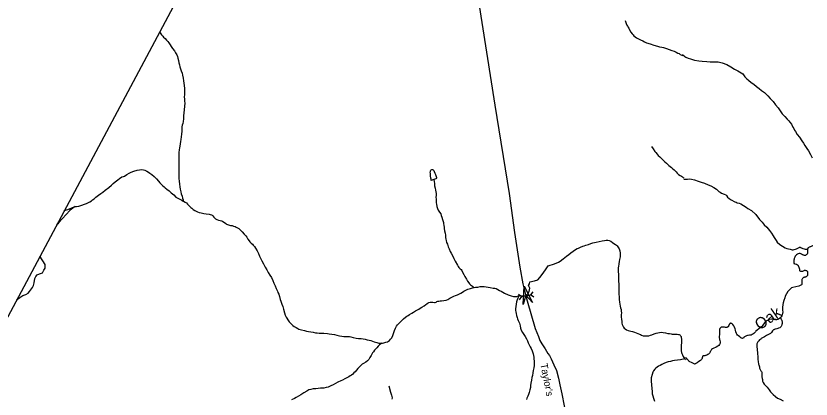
# Model space of a CAD drawing. Extents: x 2220236 to 2384410, y 720751 to 894131.
# Drawn here: x 2286399 to 2296936, y 880140 to 885224 of the extents above; entities that cross this region are included whole.
import ezdxf

# ---------------------------------------------------------------- set-up
doc = ezdxf.new("R2010")
doc.units = 0
for name, color, linetype in [('Exist Boundary Political CountyLine', 7, 'Continuous'), ('Exist Hydrographic Creek Single Shore', 7, 'Continuous'), ('Exist Hydrographic Creek Single Shore Label', 7, 'Continuous'), ('Exist Hydrographic Misc Water Feature', 7, 'Continuous'), ('Exist Hydrographic Pond Under 1500 Sq Ft', 7, 'Continuous'), ('Exist Road Non-System Type 51', 7, 'Continuous'), ('Exist Road Secondary Structure Pipe Attributed CELL', 7, 'Continuous'), ('Exist Road Secondary Structure Pipe CELL', 7, 'Continuous'), ('Exist Road Secondary Type 51 Attributed', 7, 'Continuous'), ('Exist Road Secondary Type 51 Label', 7, 'Continuous')]:
    doc.layers.add(name, color=color, linetype=linetype)

msp = doc.modelspace()

# ---------------------------------------------------------------- linework, layer by layer
at = {"layer": 'Exist Boundary Political CountyLine'}
msp.add_lwpolyline([(2293118, 894131), (2291904, 891776), (2258822, 829665), (2255410, 823324), (2242089, 797599), (2231460, 775981), (2225011, 762953), (2220576, 753519)], dxfattribs=at)
at = {"layer": 'Exist Hydrographic Creek Single Shore'}
for points in [[(2293067, 881514), (2293158, 881512), (2293181, 881535), (2293200, 881569), (2293210, 881613), (2293193, 881647), (2293205, 881668), (2293210, 881696), (2293271, 881707), (2293314, 881723), (2293341, 881751), (2293374, 881794), (2293415, 881853), (2293452, 881907), (2293536, 881933), (2293591, 881957), (2293611, 881972), (2293652, 882002), (2293696, 882036), (2293726, 882058), (2293754, 882081), (2293783, 882102), (2293815, 882125), (2293835, 882137), (2293853, 882144), (2293871, 882151), (2293891, 882160), (2293903, 882166), (2293913, 882170), (2293931, 882174), (2293953, 882180), (2293970, 882186), (2293988, 882192), (2294018, 882205), (2294044, 882213), (2294090, 882224), (2294128, 882232), (2294166, 882238), (2294200, 882245), (2294222, 882248), (2294243, 882249), (2294260, 882245), (2294284, 882233), (2294306, 882219), (2294324, 882206), (2294344, 882190), (2294358, 882180), (2294364, 882174), (2294377, 882158), (2294385, 882146), (2294393, 882132), (2294401, 882108), (2294405, 882078), (2294405, 882048), (2294404, 882026), (2294399, 881994), (2294394, 881966), (2294389, 881936), (2294387, 881924), (2294383, 881906), (2294379, 881876), (2294379, 881834), (2294382, 881794), (2294384, 881752), (2294385, 881700), (2294387, 881668), (2294389, 881632), (2294390, 881580), (2294388, 881536), (2294391, 881492), (2294393, 881460), (2294397, 881428), (2294401, 881398), (2294406, 881372), (2294412, 881352), (2294418, 881330), (2294420, 881308), (2294423, 881284), (2294421, 881256), (2294421, 881226), (2294423, 881199), (2294426, 881168), (2294429, 881148), (2294432, 881129), (2294440, 881110), (2294450, 881092)], [(2296891, 882136), (2296888, 882122), (2296887, 882115), (2296886, 882104), (2296886, 882094), (2296888, 882086), (2296888, 882078), (2296886, 882071), (2296884, 882066), (2296879, 882058), (2296872, 882052), (2296865, 882048), (2296860, 882046), (2296854, 882046), (2296847, 882047), (2296840, 882048), (2296834, 882050), (2296828, 882052), (2296820, 882056), (2296808, 882064), (2296801, 882067), (2296790, 882070), (2296785, 882071), (2296778, 882070), (2296766, 882066), (2296756, 882062), (2296741, 882053), (2296733, 882045), (2296728, 882039), (2296725, 882034), (2296719, 882021), (2296716, 882014), (2296712, 882005), (2296710, 881996), (2296708, 881985), (2296706, 881972), (2296705, 881958), (2296706, 881946), (2296709, 881940), (2296716, 881937), (2296722, 881934), (2296738, 881930), (2296744, 881928), (2296753, 881923), (2296758, 881920), (2296764, 881912), (2296770, 881900), (2296773, 881890), (2296777, 881877), (2296781, 881862), (2296782, 881852), (2296784, 881848), (2296788, 881843), (2296794, 881838), (2296797, 881837), (2296800, 881837), (2296806, 881836), (2296818, 881836), (2296823, 881837), (2296828, 881838), (2296836, 881842), (2296844, 881848), (2296847, 881850), (2296852, 881850), (2296858, 881850), (2296864, 881848), (2296873, 881844), (2296880, 881840), (2296883, 881837), (2296886, 881832), (2296888, 881826), (2296890, 881810), (2296890, 881796), (2296888, 881784), (2296886, 881778), (2296883, 881773), (2296879, 881769), (2296876, 881766), (2296871, 881762), (2296867, 881760), (2296864, 881759), (2296860, 881758), (2296850, 881757), (2296843, 881755), (2296838, 881754), (2296835, 881753), (2296829, 881748), (2296826, 881746), (2296822, 881740), (2296816, 881731), (2296814, 881725), (2296812, 881719), (2296812, 881714), (2296812, 881695), (2296814, 881682), (2296814, 881668), (2296814, 881666)], [(2291696, 881309), (2291739, 881335), (2291757, 881345), (2291777, 881359), (2291807, 881379), (2291833, 881397), (2291843, 881404), (2291849, 881408), (2291860, 881415), (2291872, 881420), (2291887, 881424), (2291907, 881426), (2291925, 881424), (2291945, 881421), (2291954, 881423), (2291968, 881427), (2291978, 881433), (2291992, 881438), (2292002, 881441), (2292020, 881443), (2292040, 881443), (2292068, 881446), (2292100, 881454), (2292124, 881462), (2292150, 881478), (2292176, 881490), (2292204, 881505), (2292223, 881513), (2292249, 881525), (2292275, 881535), (2292295, 881545), (2292315, 881558), (2292335, 881570), (2292361, 881584), (2292387, 881597), (2292421, 881608), (2292450, 881615), (2292470, 881619)], [(2292470, 881619), (2292488, 881623), (2292522, 881627), (2292552, 881632), (2292580, 881634), (2292604, 881632), (2292630, 881629), (2292658, 881625), (2292682, 881621), (2292722, 881613), (2292745, 881610), (2292761, 881605), (2292783, 881596), (2292809, 881582), (2292829, 881570), (2292853, 881557), (2292875, 881545), (2292923, 881521), (2292961, 881508), (2292991, 881501), (2293016, 881499), (2293036, 881503), (2293067, 881514)], [(2296814, 881666), (2296812, 881660), (2296807, 881654), (2296802, 881650), (2296789, 881645), (2296774, 881640), (2296734, 881630), (2296696, 881621), (2296677, 881615), (2296661, 881604), (2296648, 881590), (2296628, 881566), (2296609, 881537), (2296593, 881504), (2296586, 881482), (2296576, 881446), (2296566, 881416), (2296560, 881394), (2296556, 881356), (2296556, 881340), (2296558, 881316), (2296560, 881296), (2296558, 881274), (2296554, 881256), (2296548, 881244), (2296540, 881232), (2296530, 881222), (2296525, 881218)], [(2293067, 881514), (2293051, 881480), (2293042, 881459), (2293034, 881432), (2293026, 881400), (2293023, 881370), (2293021, 881338), (2293021, 881316), (2293023, 881298), (2293027, 881274), (2293033, 881250), (2293040, 881224), (2293046, 881204), (2293056, 881182), (2293070, 881146), (2293081, 881114), (2293087, 881083), (2293095, 881055), (2293112, 881025), (2293130, 880999), (2293147, 880969), (2293164, 880939), (2293178, 880911), (2293189, 880885), (2293199, 880862), (2293213, 880833), (2293225, 880809), (2293238, 880782), (2293244, 880766), (2293254, 880740), (2293258, 880720), (2293260, 880696), (2293262, 880674), (2293265, 880642), (2293267, 880612), (2293265, 880584), (2293260, 880556), (2293254, 880520), (2293248, 880488), (2293243, 880451), (2293237, 880425), (2293229, 880389), (2293223, 880353), (2293220, 880322), (2293216, 880294), (2293208, 880261), (2293199, 880229), (2293191, 880203), (2293181, 880179), (2293171, 880153), (2293165, 880135)], [(2291246, 880881), (2291256, 880882), (2291276, 880887), (2291302, 880893), (2291324, 880899), (2291338, 880907), (2291350, 880917), (2291365, 880933), (2291379, 880954), (2291393, 880982), (2291403, 881010), (2291410, 881036), (2291414, 881048), (2291430, 881082), (2291443, 881108), (2291456, 881124), (2291473, 881144), (2291489, 881160), (2291511, 881183), (2291535, 881203), (2291562, 881225), (2291580, 881240), (2291598, 881251), (2291616, 881264), (2291646, 881282), (2291666, 881292), (2291696, 881309)], [(2296525, 881218), (2296520, 881212), (2296504, 881200), (2296495, 881196), (2296488, 881194), (2296478, 881193), (2296469, 881193), (2296464, 881194), (2296442, 881198), (2296433, 881200), (2296420, 881200), (2296410, 881200), (2296382, 881196), (2296368, 881188), (2296338, 881172), (2296307, 881134), (2296296, 881120), (2296284, 881105), (2296276, 881100), (2296256, 881086), (2296242, 881074), (2296221, 881056), (2296204, 881040), (2296198, 881032), (2296183, 881013), (2296179, 881009), (2296166, 881000), (2296156, 880995), (2296142, 880990), (2296120, 880986), (2296104, 880984), (2296092, 880982), (2296080, 880978), (2296070, 880974), (2296053, 880965), (2296046, 880960), (2296044, 880956), (2296040, 880950), (2296035, 880948), (2296032, 880947), (2296025, 880946), (2296018, 880948), (2296012, 880949), (2296004, 880954), (2295990, 880964), (2295972, 880978), (2295962, 880988), (2295952, 881000), (2295946, 881012), (2295940, 881032), (2295934, 881054), (2295928, 881074), (2295920, 881096), (2295910, 881112), (2295900, 881128), (2295894, 881135), (2295888, 881140), (2295884, 881142), (2295877, 881145), (2295872, 881146), (2295868, 881146), (2295864, 881144), (2295860, 881141), (2295858, 881140), (2295852, 881133), (2295850, 881130), (2295844, 881118), (2295838, 881104), (2295834, 881099), (2295832, 881096), (2295828, 881093), (2295824, 881092), (2295818, 881090), (2295813, 881090), (2295803, 881090), (2295790, 881093), (2295778, 881095), (2295762, 881094), (2295752, 881093), (2295746, 881092), (2295739, 881088), (2295734, 881085), (2295730, 881081), (2295728, 881078), (2295726, 881074), (2295724, 881066), (2295723, 881060), (2295724, 881026), (2295720, 880994), (2295717, 880976), (2295718, 880954), (2295720, 880944), (2295723, 880932), (2295727, 880918), (2295731, 880898), (2295731, 880890), (2295729, 880883)], [(2294450, 881092), (2294460, 881080), (2294472, 881070), (2294490, 881058), (2294511, 881051), (2294529, 881047), (2294547, 881043), (2294569, 881035), (2294595, 881026), (2294617, 881018), (2294639, 881008), (2294661, 881000), (2294675, 880995), (2294687, 880989), (2294711, 880981), (2294738, 880977), (2294765, 880977), (2294785, 880979), (2294809, 880986), (2294827, 880992), (2294855, 881004), (2294881, 881013), (2294905, 881020), (2294927, 881025), (2294953, 881026), (2294976, 881023), (2295007, 881019), (2295037, 881012), (2295061, 881008), (2295083, 881004), (2295097, 881002), (2295141, 881001), (2295161, 881000), (2295179, 880997), (2295189, 880995), (2295195, 880993), (2295203, 880987), (2295207, 880981), (2295213, 880969), (2295216, 880955), (2295219, 880933), (2295219, 880909), (2295218, 880885), (2295214, 880857), (2295212, 880825), (2295212, 880803), (2295215, 880780), (2295219, 880759), (2295223, 880747), (2295231, 880725), (2295241, 880705), (2295249, 880691), (2295258, 880678), (2295263, 880672)], [(2291246, 880881), (2291216, 880858), (2291198, 880842), (2291180, 880822), (2291165, 880804), (2291153, 880788), (2291137, 880765), (2291126, 880752), (2291115, 880735), (2291105, 880719), (2291089, 880691), (2291074, 880665), (2291058, 880649), (2291034, 880630), (2291006, 880614), (2290987, 880602), (2290964, 880582), (2290951, 880568), (2290931, 880545), (2290913, 880525), (2290893, 880503), (2290878, 880487), (2290862, 880469), (2290844, 880457), (2290830, 880448), (2290810, 880436), (2290784, 880424), (2290756, 880410), (2290729, 880392), (2290704, 880380), (2290665, 880363), (2290635, 880347), (2290605, 880331), (2290573, 880314), (2290537, 880300), (2290509, 880292), (2290479, 880287), (2290435, 880283), (2290404, 880281), (2290372, 880278), (2290338, 880274), (2290306, 880268), (2290282, 880261), (2290266, 880256), (2290254, 880247), (2290216, 880223), (2290173, 880197), (2290142, 880178), (2290115, 880160), (2290089, 880146), (2290051, 880132)], [(2295729, 880883), (2295721, 880864), (2295713, 880852), (2295701, 880840), (2295678, 880828), (2295638, 880812), (2295628, 880806), (2295618, 880797), (2295611, 880789), (2295606, 880781), (2295599, 880770), (2295594, 880754), (2295586, 880745), (2295577, 880738), (2295566, 880730), (2295554, 880724), (2295539, 880718), (2295535, 880717), (2295527, 880716), (2295513, 880715), (2295506, 880714), (2295499, 880710), (2295497, 880706), (2295496, 880700), (2295493, 880687), (2295491, 880679), (2295487, 880672), (2295484, 880666), (2295478, 880660), (2295469, 880652), (2295437, 880629), (2295427, 880622), (2295418, 880615), (2295405, 880608), (2295402, 880606), (2295398, 880606), (2295392, 880605), (2295388, 880607), (2295385, 880608), (2295367, 880617), (2295351, 880626), (2295329, 880636), (2295322, 880639), (2295315, 880646), (2295295, 880668), (2295283, 880682), (2295280, 880685), (2295273, 880687)]]:
    msp.add_lwpolyline(points, dxfattribs=at)
at = {"layer": 'Exist Hydrographic Misc Water Feature'}
for points in [[(2294471, 885161), (2294484, 885125), (2294496, 885099), (2294502, 885086), (2294508, 885078), (2294519, 885059), (2294530, 885038), (2294549, 885010), (2294567, 884988), (2294579, 884971), (2294589, 884958), (2294605, 884944), (2294623, 884933), (2294647, 884921), (2294677, 884908), (2294706, 884893), (2294728, 884881), (2294756, 884867), (2294802, 884852), (2294852, 884836), (2294900, 884823), (2294928, 884815), (2294956, 884809), (2294982, 884804), (2295019, 884791), (2295056, 884779), (2295089, 884766), (2295121, 884755), (2295147, 884743), (2295171, 884731), (2295186, 884723), (2295203, 884713), (2295221, 884704), (2295231, 884695), (2295232, 884695)], [(2288300, 885011), (2288328, 884973), (2288344, 884955), (2288357, 884941), (2288376, 884922), (2288395, 884902), (2288411, 884886), (2288427, 884866), (2288443, 884842), (2288457, 884818), (2288476, 884790), (2288500, 884761), (2288516, 884734), (2288530, 884709), (2288539, 884687), (2288545, 884661), (2288553, 884631), (2288559, 884601), (2288566, 884573), (2288572, 884547), (2288580, 884522), (2288588, 884497), (2288601, 884465), (2288608, 884437), (2288615, 884399), (2288622, 884364), (2288626, 884332), (2288630, 884300), (2288632, 884261), (2288635, 884219), (2288635, 884204), (2288635, 884180), (2288631, 884146), (2288632, 884122), (2288634, 884091), (2288636, 884066), (2288634, 884027), (2288629, 883978), (2288624, 883937), (2288620, 883900), (2288618, 883857), (2288615, 883824), (2288609, 883795), (2288603, 883772), (2288599, 883752), (2288597, 883723), (2288596, 883693), (2288592, 883655), (2288588, 883619), (2288584, 883585), (2288581, 883559), (2288575, 883525), (2288571, 883496), (2288568, 883473), (2288564, 883445), (2288560, 883413), (2288558, 883377), (2288559, 883291), (2288560, 883239), (2288558, 883201), (2288559, 883161), (2288559, 883093), (2288559, 883065), (2288562, 883031), (2288566, 882991), (2288570, 882955), (2288575, 882925), (2288583, 882891), (2288591, 882863), (2288602, 882831), (2288608, 882807), (2288614, 882783), (2288617, 882768)], [(2295232, 884711), (2295262, 884687), (2295278, 884675), (2295308, 884661), (2295340, 884653), (2295392, 884637), (2295448, 884627), (2295494, 884623), (2295554, 884617), (2295600, 884616), (2295656, 884615), (2295706, 884613), (2295758, 884599), (2295818, 884577), (2295872, 884546), (2295920, 884516), (2295966, 884493), (2296030, 884453), (2296060, 884417), (2296086, 884391), (2296108, 884369), (2296140, 884342), (2296176, 884317), (2296212, 884289), (2296246, 884259), (2296280, 884233), (2296320, 884207), (2296360, 884168), (2296364, 884165), (2296394, 884129), (2296434, 884089), (2296464, 884045), (2296500, 884003), (2296528, 883963), (2296554, 883924), (2296586, 883889), (2296618, 883855), (2296640, 883833), (2296656, 883813), (2296674, 883787), (2296696, 883748), (2296706, 883729), (2296716, 883709), (2296728, 883689), (2296752, 883650), (2296780, 883613), (2296814, 883567), (2296834, 883536), (2296854, 883503), (2296878, 883463), (2296900, 883432), (2296928, 883383), (2296950, 883340)], [(2294820, 883490), (2294842, 883460), (2294867, 883426), (2294879, 883410), (2294895, 883390), (2294911, 883370), (2294930, 883353), (2294954, 883333), (2294972, 883315), (2294984, 883299), (2294996, 883286), (2295018, 883270), (2295034, 883256), (2295051, 883238), (2295069, 883226), (2295087, 883212), (2295105, 883197), (2295123, 883180), (2295135, 883168), (2295147, 883155), (2295163, 883137), (2295181, 883121), (2295202, 883105), (2295218, 883097), (2295232, 883090), (2295242, 883081), (2295248, 883076)], [(2287184, 882693), (2287201, 882695), (2287233, 882701), (2287275, 882712), (2287307, 882724), (2287335, 882736), (2287361, 882749), (2287380, 882759), (2287399, 882771), (2287414, 882783), (2287436, 882799), (2287460, 882820), (2287494, 882846), (2287524, 882866), (2287549, 882886), (2287583, 882911), (2287631, 882949), (2287665, 882979), (2287690, 883002), (2287716, 883022), (2287748, 883048), (2287774, 883068), (2287804, 883090), (2287823, 883092), (2287839, 883099), (2287869, 883118), (2287899, 883137), (2287928, 883152), (2287963, 883164), (2288005, 883176), (2288037, 883182), (2288064, 883185), (2288091, 883181), (2288109, 883175), (2288132, 883162), (2288155, 883150), (2288175, 883136), (2288199, 883118), (2288231, 883092), (2288262, 883062), (2288290, 883030), (2288308, 883007), (2288324, 882991), (2288348, 882969), (2288364, 882955), (2288379, 882943), (2288401, 882924), (2288429, 882902), (2288457, 882878), (2288491, 882848), (2288520, 882821), (2288534, 882810), (2288552, 882801), (2288572, 882791), (2288598, 882777), (2288617, 882768)], [(2291936, 883052), (2291944, 883002), (2291946, 882969), (2291953, 882939), (2291959, 882913), (2291963, 882889), (2291966, 882869), (2291967, 882843), (2291965, 882817), (2291966, 882791), (2291966, 882762), (2291967, 882744), (2291971, 882725), (2291977, 882695), (2291985, 882669), (2291995, 882647), (2292012, 882621), (2292028, 882597), (2292036, 882576), (2292044, 882552), (2292051, 882524), (2292055, 882510), (2292063, 882483), (2292066, 882468), (2292069, 882444), (2292072, 882422), (2292076, 882404), (2292080, 882374), (2292086, 882343), (2292090, 882314), (2292093, 882284), (2292097, 882262), (2292101, 882244), (2292107, 882218), (2292116, 882196), (2292128, 882160), (2292140, 882132), (2292154, 882100), (2292166, 882074), (2292183, 882043), (2292203, 882005), (2292221, 881969), (2292250, 881917), (2292260, 881901), (2292270, 881885), (2292288, 881870), (2292298, 881858), (2292308, 881846), (2292319, 881824), (2292333, 881794), (2292347, 881766), (2292368, 881732), (2292384, 881704), (2292399, 881683), (2292410, 881669), (2292422, 881657), (2292436, 881645), (2292448, 881637), (2292462, 881625), (2292470, 881619)], [(2295249, 883056), (2295267, 883056), (2295298, 883058), (2295325, 883060), (2295350, 883059), (2295390, 883048), (2295441, 883033), (2295478, 883020), (2295524, 883004), (2295572, 882982), (2295608, 882968), (2295646, 882949), (2295684, 882925), (2295715, 882896), (2295733, 882884), (2295750, 882874), (2295786, 882858), (2295804, 882848), (2295813, 882841), (2295830, 882821), (2295850, 882801), (2295878, 882783), (2295926, 882758), (2295941, 882751), (2295956, 882745), (2295982, 882738), (2296006, 882730), (2296042, 882710), (2296074, 882688), (2296098, 882670), (2296146, 882640), (2296202, 882588), (2296254, 882524), (2296288, 882486), (2296316, 882453), (2296348, 882422), (2296384, 882376), (2296412, 882342), (2296434, 882308), (2296448, 882284), (2296472, 882242), (2296488, 882222), (2296520, 882193), (2296555, 882168), (2296594, 882148), (2296616, 882138), (2296636, 882133), (2296658, 882127), (2296686, 882122), (2296698, 882122), (2296710, 882123), (2296730, 882128), (2296744, 882135), (2296752, 882138), (2296760, 882143), (2296770, 882148), (2296776, 882152), (2296779, 882153), (2296782, 882154), (2296785, 882154), (2296788, 882154), (2296790, 882154), (2296792, 882154), (2296797, 882152), (2296804, 882148), (2296808, 882146), (2296828, 882138), (2296846, 882132), (2296856, 882130), (2296866, 882129), (2296878, 882130), (2296891, 882136)], [(2288617, 882768), (2288618, 882768), (2288642, 882754), (2288658, 882742), (2288674, 882726), (2288694, 882706), (2288717, 882684), (2288729, 882672), (2288747, 882657), (2288769, 882640), (2288787, 882631), (2288807, 882623), (2288829, 882616), (2288855, 882609), (2288891, 882602), (2288922, 882596), (2288959, 882594), (2288973, 882590), (2288989, 882584), (2288998, 882579), (2289010, 882571), (2289024, 882555), (2289036, 882539), (2289046, 882531), (2289060, 882523), (2289082, 882515), (2289108, 882508), (2289128, 882503), (2289143, 882498), (2289162, 882484), (2289180, 882468), (2289190, 882462), (2289203, 882456), (2289218, 882451), (2289243, 882445), (2289264, 882441), (2289282, 882436), (2289303, 882428), (2289318, 882419), (2289335, 882412), (2289352, 882402), (2289367, 882390), (2289399, 882358), (2289424, 882330), (2289444, 882308), (2289460, 882287), (2289474, 882261), (2289490, 882241), (2289501, 882228), (2289518, 882209), (2289533, 882195), (2289545, 882183), (2289561, 882166), (2289575, 882142), (2289594, 882106), (2289612, 882072), (2289628, 882036), (2289644, 882002), (2289659, 881973), (2289681, 881934), (2289703, 881889), (2289722, 881853), (2289742, 881818), (2289764, 881783), (2289784, 881752), (2289803, 881714), (2289819, 881678), (2289835, 881644), (2289850, 881608), (2289864, 881574), (2289872, 881556), (2289882, 881530), (2289891, 881500), (2289901, 881462), (2289911, 881437), (2289924, 881399), (2289934, 881369), (2289944, 881333), (2289957, 881283), (2289966, 881253), (2289979, 881229), (2289989, 881213), (2290003, 881191), (2290020, 881167), (2290038, 881146), (2290052, 881132), (2290068, 881118), (2290085, 881104), (2290111, 881088), (2290136, 881075), (2290150, 881069), (2290185, 881061), (2290223, 881052), (2290251, 881043), (2290277, 881038), (2290307, 881032), (2290340, 881026)], [(2287184, 882693), (2287138, 882661), (2287114, 882642), (2286969, 882485), (2286957, 882465), (2286937, 882451)], [(2287039, 882643), (2287089, 882657), (2287171, 882690), (2287184, 882693)], [(2296960, 882174), (2296956, 882172), (2296946, 882168), (2296935, 882163), (2296929, 882160), (2296922, 882158), (2296912, 882156), (2296904, 882153), (2296898, 882148), (2296895, 882145), (2296893, 882141), (2296891, 882136)], [(2286408, 881457), (2286453, 881489), (2286492, 881514), (2286531, 881528), (2286563, 881546), (2286581, 881567), (2286618, 881619), (2286632, 881649), (2286641, 881684), (2286641, 881684), (2286650, 881739), (2286662, 881766), (2286682, 881787), (2286710, 881803), (2286710, 881803), (2286753, 881817), (2286753, 881817), (2286770, 881851), (2286770, 881851), (2286788, 881879), (2286788, 881879), (2286786, 881925), (2286717, 882038)], [(2296525, 881218), (2296538, 881202), (2296544, 881193), (2296548, 881185), (2296550, 881178), (2296552, 881170), (2296554, 881156), (2296553, 881144), (2296548, 881130), (2296544, 881114), (2296540, 881104), (2296536, 881098), (2296532, 881094), (2296526, 881089), (2296520, 881086), (2296506, 881079), (2296494, 881076), (2296480, 881072), (2296464, 881068), (2296454, 881066), (2296449, 881064), (2296443, 881061), (2296437, 881058), (2296433, 881055), (2296426, 881046), (2296410, 881024), (2296396, 881012), (2296372, 880996), (2296346, 880982), (2296320, 880966), (2296294, 880952), (2296276, 880942), (2296268, 880936), (2296254, 880925), (2296244, 880914), (2296230, 880898), (2296224, 880890), (2296220, 880883), (2296217, 880873), (2296216, 880858), (2296218, 880832), (2296220, 880802), (2296226, 880744), (2296228, 880700), (2296232, 880666), (2296236, 880638), (2296240, 880604), (2296242, 880594), (2296246, 880582), (2296250, 880566), (2296254, 880550), (2296262, 880532), (2296270, 880516), (2296278, 880506), (2296281, 880497), (2296282, 880490), (2296282, 880464), (2296282, 880436), (2296286, 880415), (2296290, 880398), (2296294, 880377), (2296300, 880362), (2296314, 880338), (2296330, 880320), (2296352, 880296), (2296380, 880262), (2296400, 880238), (2296432, 880200), (2296462, 880173), (2296490, 880154), (2296526, 880140), (2296564, 880118)], [(2290340, 881026), (2290368, 881021), (2290393, 881017), (2290417, 881015), (2290447, 881016), (2290479, 881013), (2290527, 881010), (2290549, 881006), (2290585, 881000), (2290619, 880995), (2290653, 880989), (2290689, 880981), (2290717, 880976), (2290745, 880972), (2290771, 880970), (2290797, 880971), (2290821, 880969), (2290839, 880965), (2290869, 880959), (2290907, 880949), (2290939, 880945), (2290973, 880942), (2291001, 880939), (2291028, 880935), (2291055, 880928), (2291079, 880923), (2291104, 880917), (2291123, 880909), (2291148, 880899), (2291164, 880896), (2291182, 880892), (2291195, 880888), (2291208, 880884), (2291220, 880882), (2291233, 880880), (2291244, 880880), (2291246, 880881)], [(2295263, 880672), (2295204, 880659), (2295166, 880655), (2295128, 880650), (2295100, 880646), (2295072, 880640), (2295044, 880634), (2295016, 880625), (2294984, 880610), (2294956, 880597), (2294937, 880587), (2294915, 880575), (2294895, 880562), (2294879, 880552), (2294865, 880538), (2294847, 880516), (2294838, 880496), (2294828, 880466), (2294818, 880422), (2294816, 880379), (2294819, 880329), (2294824, 880282), (2294828, 880240), (2294832, 880210), (2294838, 880182), (2294846, 880152), (2294861, 880114)], [(2295263, 880672), (2295268, 880666), (2295273, 880661)]]:
    msp.add_lwpolyline(points, dxfattribs=at)
at = {"layer": 'Exist Hydrographic Pond Under 1500 Sq Ft'}
msp.add_lwpolyline([(2291936, 883052), (2291902, 883040), (2291901, 883043), (2291900, 883046), (2291900, 883058), (2291899, 883072), (2291895, 883102), (2291891, 883134), (2291890, 883151), (2291891, 883160), (2291893, 883170), (2291897, 883177), (2291903, 883180), (2291909, 883184), (2291912, 883184), (2291920, 883184), (2291928, 883181), (2291934, 883179), (2291939, 883172), (2291943, 883161), (2291951, 883136), (2291957, 883119), (2291972, 883079), (2291972, 883074), (2291971, 883069), (2291970, 883065), (2291968, 883063), (2291964, 883061), (2291936, 883052)], dxfattribs=at)
at = {"layer": 'Exist Road Non-System Type 51'}
msp.add_lwpolyline([(2291339, 880317), (2291364, 880231), (2291377, 880192), (2291384, 880157), (2291380, 880138)], dxfattribs=at)
at = {"layer": 'Exist Road Secondary Structure Pipe Attributed CELL'}
msp.add_lwpolyline([(2293119, 881395), (2293134, 881638), (2293243, 881420), (2293158, 881519)], close=True, dxfattribs=at)
at = {"layer": 'Exist Road Secondary Structure Pipe CELL'}
for p, q in [((2293060, 881530), (2293101, 881500)), ((2293074, 881458), (2293101, 881500)), ((2293101, 881500), (2293220, 881522)), ((2293248, 881564), (2293220, 881522)), ((2293261, 881492), (2293220, 881522))]:
    msp.add_line(p, q, dxfattribs=at)
at = {"layer": 'Exist Road Secondary Type 51 Attributed'}
msp.add_lwpolyline([(2292523, 885450), (2292745, 884038), (2292937, 882869), (2293005, 882349), (2293075, 881892), (2293118, 881667), (2293158, 881512), (2293172, 881445), (2293280, 881077), (2293323, 880972), (2293342, 880918), (2293370, 880875), (2293410, 880807), (2293449, 880746), (2293470, 880718), (2293490, 880675), (2293527, 880594), (2293562, 880521), (2293588, 880419), (2293605, 880330), (2293634, 880209), (2293693, 879892)], dxfattribs=at)

# ---------------------------------------------------------------- texts
at = {"layer": 'Exist Hydrographic Creek Single Shore Label'}
msp.add_text('Oak', height=150, rotation=34.1256, dxfattribs=at).set_placement((2296253, 881049))
at = {"layer": 'Exist Road Secondary Type 51 Label'}
msp.add_text("Taylor's", height=95, rotation=280.7178, dxfattribs=at).set_placement((2293348, 880605))

doc.saveas('drawing.dxf')
